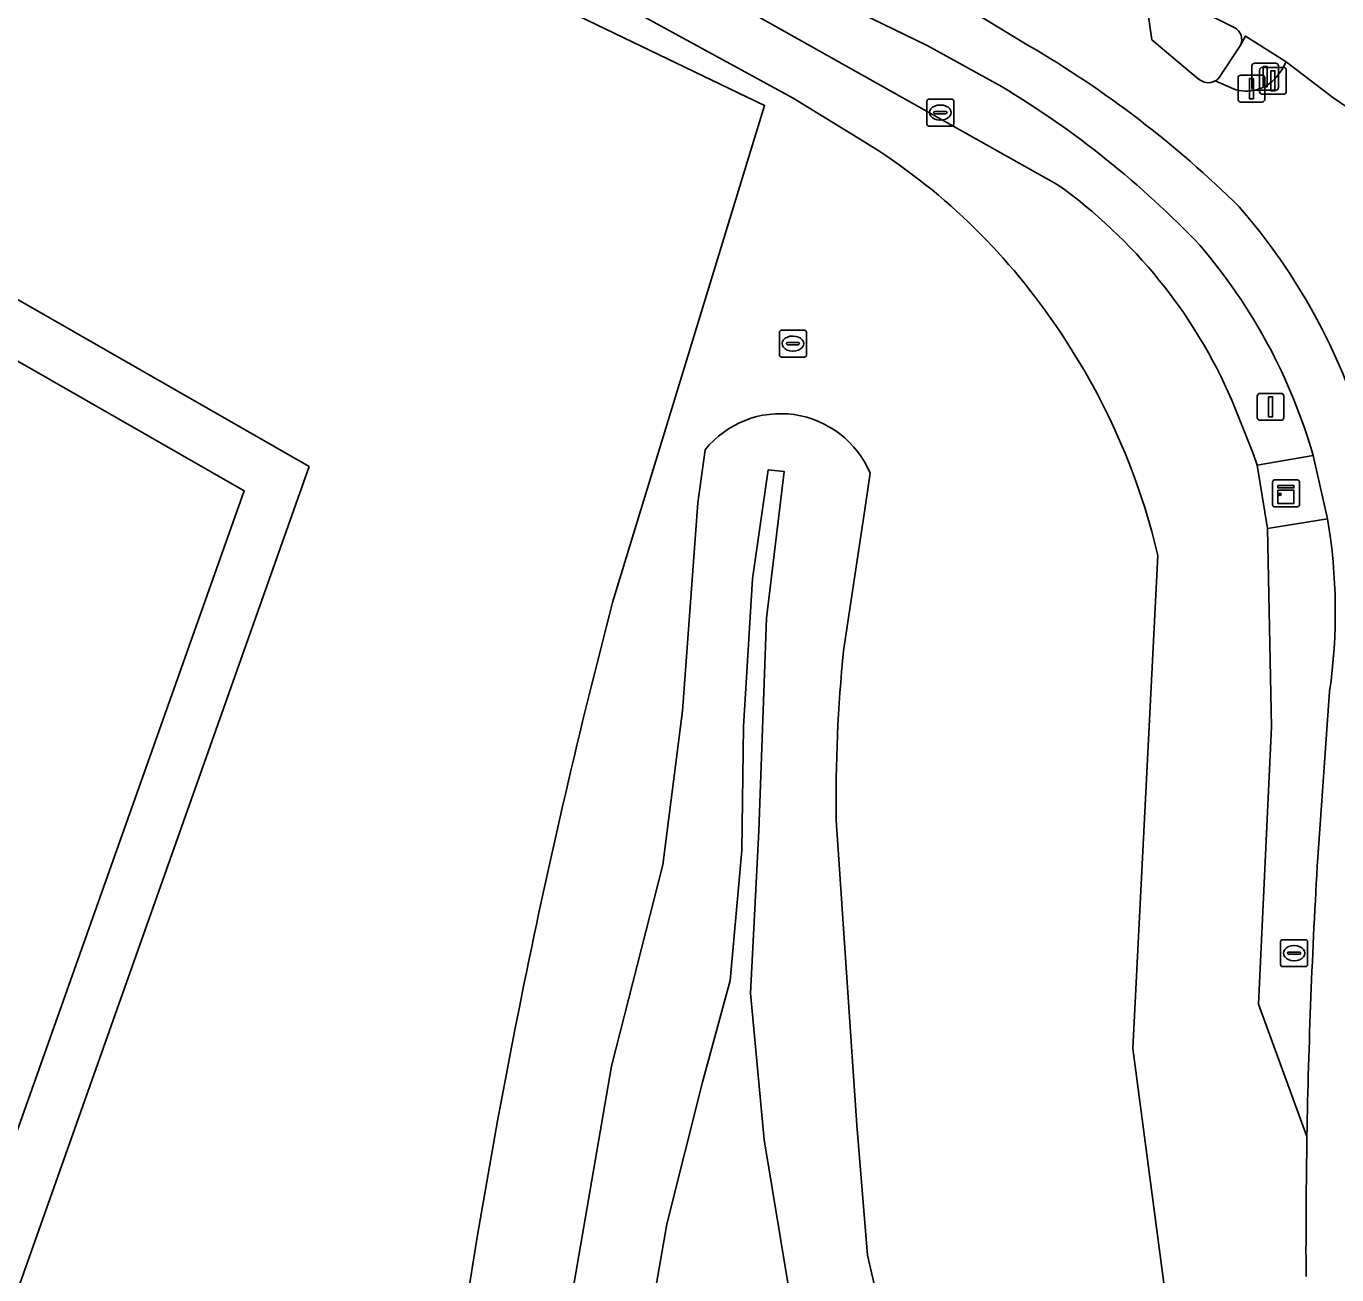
# Model space of a CAD drawing. Extents: x 155018 to 156648, y 383979 to 385733.
# Drawn here: x 155814.26 to 155863.01, y 385032.7 to 385079.14 of the extents above; entities that cross this region are included whole.
import ezdxf

# ---------------------------------------------------------------- set-up
doc = ezdxf.new("R2010")
doc.units = 0
for name, color, linetype in [('IMGEO_Afsluitpaal', 7, 'Continuous'), ('IMGEO_Brandkraan', 7, 'Continuous'), ('IMGEO_Erf', 7, 'Continuous'), ('IMGEO_Fietspad_gesloten', 7, 'Continuous'), ('IMGEO_Groenvoorziening', 7, 'Continuous'), ('IMGEO_Hek', 7, 'Continuous'), ('IMGEO_Kast', 7, 'Continuous'), ('IMGEO_Lichtmast', 7, 'Continuous'), ('IMGEO_Meer_plas_ven_vijver', 7, 'Continuous'), ('IMGEO_Oever', 7, 'Continuous'), ('IMGEO_Pand', 7, 'Continuous'), ('IMGEO_Pand_overbouw', 7, 'Continuous'), ('IMGEO_Rijbaan_lokaal_gesloten', 7, 'Continuous'), ('IMGEO_Rioolput', 7, 'Continuous'), ('IMGEO_Verkeersregelinstallatiepaal', 7, 'Continuous'), ('IMGEO_Voetpad_gesloten', 7, 'Continuous'), ('IMGEO_Voetpad_open', 7, 'Continuous')]:
    doc.layers.add(name, color=color, linetype=linetype)

msp = doc.modelspace()

# ---------------------------------------------------------------- linework, layer by layer
at = {"layer": 'IMGEO_Afsluitpaal'}
for p, q in [((155860.139, 385076.708), (155860.139, 385077.508)), ((155860.139, 385077.508), (155860.139, 385076.708)), ((155860.239, 385077.608), (155861.029, 385077.608)), ((155861.029, 385077.608), (155860.239, 385077.608)), ((155861.129, 385077.508), (155861.129, 385076.708)), ((155861.129, 385076.708), (155861.129, 385077.508)), ((155859.339, 385076.418), (155859.339, 385077.218)), ((155859.339, 385077.218), (155859.339, 385076.418)), ((155859.439, 385077.318), (155860.229, 385077.318)), ((155860.229, 385077.318), (155859.439, 385077.318)), ((155860.329, 385077.218), (155860.329, 385076.418)), ((155860.329, 385076.418), (155860.329, 385077.218)), ((155861.029, 385076.608), (155860.239, 385076.608)), ((155860.239, 385076.608), (155861.029, 385076.608)), ((155860.229, 385076.318), (155859.439, 385076.318)), ((155859.439, 385076.318), (155860.229, 385076.318))]:
    msp.add_line(p, q, dxfattribs=at)
for points in [[(155860.559, 385077.483), (155860.709, 385077.483), (155860.709, 385076.733), (155860.559, 385076.733), (155860.559, 385077.483)], [(155859.759, 385077.193), (155859.909, 385077.193), (155859.909, 385076.443), (155859.759, 385076.443), (155859.759, 385077.193)]]:
    msp.add_lwpolyline(points, dxfattribs=at)
for centre, start, end in [((155860.239, 385077.508), 90, 180), ((155860.239, 385077.508), 90, 180), ((155861.029, 385077.508), 0, 90), ((155861.029, 385077.508), 360, 90), ((155859.439, 385077.218), 90, 180), ((155859.439, 385077.218), 90, 180), ((155860.229, 385077.218), 0, 90), ((155860.229, 385077.218), 360, 90), ((155860.239, 385076.708), 180, 270), ((155860.239, 385076.708), 180, 270), ((155861.029, 385076.708), 270, 0), ((155861.029, 385076.708), 270, 0), ((155859.439, 385076.418), 180, 270), ((155859.439, 385076.418), 180, 270), ((155860.229, 385076.418), 270, 0), ((155860.229, 385076.418), 270, 0)]:
    msp.add_arc(centre, 0.1, start, end, dxfattribs=at)
at = {"layer": 'IMGEO_Brandkraan'}
for p, q in [((155847.76, 385075.5), (155847.76, 385076.352)), ((155847.835, 385076.426), (155848.687, 385076.426)), ((155848.248, 385076.206), (155848.273, 385076.206)), ((155848.761, 385076.352), (155848.761, 385075.5)), ((155848.019, 385075.92), (155848.019, 385075.932)), ((155848.457, 385075.883), (155848.059, 385075.883)), ((155848.062, 385075.969), (155848.46, 385075.969)), ((155848.271, 385075.646), (155848.246, 385075.646)), ((155848.503, 385075.932), (155848.503, 385075.92)), ((155848.687, 385075.426), (155847.835, 385075.426)), ((155860.921, 385044.237), (155860.921, 385045.089)), ((155860.996, 385045.163), (155861.848, 385045.163)), ((155861.409, 385044.943), (155861.434, 385044.943)), ((155861.922, 385045.089), (155861.922, 385044.237)), ((155861.18, 385044.657), (155861.18, 385044.669)), ((155861.618, 385044.62), (155861.22, 385044.62)), ((155861.223, 385044.706), (155861.621, 385044.706)), ((155861.432, 385044.383), (155861.407, 385044.383)), ((155861.664, 385044.669), (155861.664, 385044.657)), ((155861.848, 385044.163), (155860.996, 385044.163))]:
    msp.add_line(p, q, dxfattribs=at)
for points in [[(155847.76, 385075.5), (155847.76, 385076.352)], [(155847.835, 385076.426), (155848.687, 385076.426)], [(155848.761, 385076.352), (155848.761, 385075.5)], [(155848.687, 385075.426), (155847.835, 385075.426)], [(155860.921, 385044.237), (155860.921, 385045.089)], [(155860.996, 385045.163), (155861.848, 385045.163)], [(155861.922, 385045.089), (155861.922, 385044.237)], [(155861.848, 385044.163), (155860.996, 385044.163)]]:
    msp.add_lwpolyline(points, dxfattribs=at)
for centre, radius, start, end in [((155847.837, 385076.35), 0.0765, 91.552, 178.448), ((155847.837, 385076.35), 0.0765, 91.552, 178.448), ((155848.685, 385076.35), 0.0765, 1.552, 88.448), ((155848.685, 385076.35), 0.0765, 1.552, 88.448), ((155848.059, 385075.929), 0.0403, 85.8775, 175.7526), ((155848.056, 385075.919), 0.0366, 178.938, 274.7102), ((155848.46, 385075.926), 0.043, 264.8664, 352.4533), ((155848.464, 385075.931), 0.0386, 1.7309, 96.639), ((155847.837, 385075.502), 0.0765, 181.552, 268.448), ((155847.837, 385075.502), 0.0765, 181.552, 268.448), ((155848.685, 385075.502), 0.0765, 271.552, 358.448), ((155848.685, 385075.502), 0.0765, 271.552, 358.448), ((155860.998, 385045.087), 0.0765, 91.552, 178.448), ((155860.998, 385045.087), 0.0765, 91.552, 178.448), ((155861.846, 385045.087), 0.0765, 1.552, 88.448), ((155861.846, 385045.087), 0.0765, 1.552, 88.448), ((155861.22, 385044.666), 0.0403, 85.8775, 175.7526), ((155861.217, 385044.656), 0.0366, 178.938, 274.7102), ((155861.621, 385044.663), 0.043, 264.8664, 352.4533), ((155861.625, 385044.668), 0.0386, 1.7309, 96.639), ((155860.998, 385044.239), 0.0765, 181.552, 268.448), ((155860.998, 385044.239), 0.0765, 181.552, 268.448), ((155861.846, 385044.239), 0.0765, 271.552, 358.448), ((155861.846, 385044.239), 0.0765, 271.552, 358.448)]:
    msp.add_arc(centre, radius, start, end, dxfattribs=at)
for centre, major_axis, ratio, start_param, end_param in [((155848.247, 385075.926), (-0.387, 0.002), 0.722429, 4.712389, 7.853982), ((155848.272, 385075.926), (-0.39, 0.002), 0.717154, 1.570796, 4.712389), ((155861.408, 385044.663), (-0.387, 0.002), 0.722429, 4.712389, 7.853982), ((155861.433, 385044.663), (-0.39, 0.002), 0.717154, 1.570796, 4.712389)]:
    msp.add_ellipse(centre, major_axis=major_axis, ratio=ratio, start_param=start_param, end_param=end_param, dxfattribs=at)
at = {"layer": 'IMGEO_Erf'}
for points in [[(155836.07, 385057.704), (155841.725, 385076.189), (155812.458, 385090.276)], [(155793.619, 385078.32), (155822.361, 385061.864), (155809.649, 385026.028)]]:
    msp.add_lwpolyline(points, dxfattribs=at)
for centre, radius, start, end in [((156095.943, 384989.935), 268.564, 165.38413, 168.49528), ((156095.516, 384990.029), 268.127, 168.49665, 174.39085)]:
    msp.add_arc(centre, radius, start, end, dxfattribs=at)
at = {"layer": 'IMGEO_Fietspad_gesloten'}
for points in [[(155769.409, 385118.37), (155769.642, 385118.259), (155778.168, 385114.218), (155780.306, 385113.18), (155796.046, 385105.535), (155849.502, 385079.665), (155851.558, 385078.412)], [(155857.856, 385077.187), (155856.131, 385078.637), (155855.825, 385080.799), (155855.025, 385081.195), (155844.685, 385086.285), (155827.141, 385094.733), (155815.026, 385100.583), (155801.122, 385107.314), (155788.991, 385113.134), (155781.591, 385116.723), (155781.316, 385116.131), (155778.571, 385117.343)], [(155864.295, 385075.512), (155862.859, 385076.49), (155861.129, 385077.812), (155860.963, 385077.516), (155860.753, 385077.233)], [(155859.162, 385076.804), (155858.484, 385077.102)]]:
    msp.add_lwpolyline(points, dxfattribs=at)
for centre, radius, start, end in [((155831.67, 385044.353), 39.441, 45.3781, 59.7182), ((155858.228, 385077.576), 0.538, 226.2286, 298.3551), ((155859.646, 385078.174), 1.453, 250.5426, 319.6383), ((155842.447, 385057.608), 22.496, 351.4625, 41.1986)]:
    msp.add_arc(centre, radius, start, end, dxfattribs=at)
at = {"layer": 'IMGEO_Groenvoorziening'}
for points in [[(155850.56, 385076.884), (155847.775, 385078.426), (155813.994, 385094.809), (155811.925, 385090.532), (155812.458, 385090.276), (155841.725, 385076.189), (155836.07, 385057.704)], [(155852.612, 385073.256), (155838.896, 385080.967), (155835.288, 385082.275), (155827.458, 385084.826), (155842.784, 385076.467), (155845.198, 385074.991)], [(155845.198, 385074.991), (155842.784, 385076.467), (155827.458, 385084.826), (155835.288, 385082.275), (155838.896, 385080.967), (155852.612, 385073.256)], [(155859.194, 385079.093), (155855.825, 385080.799), (155856.131, 385078.637), (155857.856, 385077.187)], [(155858.609, 385077.195), (155859.419, 385078.412)], [(155860.585, 385053.082), (155860.435, 385060.454), (155860.049, 385062.817), (155859.902, 385063.246), (155859.107, 385065.23)], [(155859.107, 385065.23), (155859.902, 385063.246), (155860.049, 385062.817), (155862.133, 385063.168)], [(155832.043, 384998.495), (155832.393, 385003.673), (155832.528, 385009.131), (155832.915, 385015.684), (155833.048, 385022.123), (155833.346, 385025.017), (155834.509, 385031.616), (155836.033, 385040.462), (155837.936, 385047.948), (155838.676, 385053.679), (155838.925, 385057.037), (155839.248, 385061.411), (155839.515, 385063.385)], [(155845.647, 385062.51), (155845.492, 385061.417), (155844.662, 385055.912)], [(155862.667, 385060.813), (155860.435, 385060.454), (155860.585, 385053.082), (155860.096, 385042.763), (155861.9, 385037.847)], [(155856.354, 385059.456), (155855.428, 385041.12), (155856.682, 385031.547), (155858.03, 385024.978), (155862.28, 385019.649)], [(155862.28, 385019.649), (155858.03, 385024.978), (155856.682, 385031.547), (155855.428, 385041.12), (155856.354, 385059.456)], [(155862.305, 385048.227), (155862.743, 385054.393)], [(155861.9, 385037.847), (155860.096, 385042.763), (155860.585, 385053.082)], [(155844.388, 385049.613), (155845.152, 385038.268), (155845.555, 385033.429), (155846.954, 385027.352), (155851.441, 385011.57), (155852.747, 385006.239)]]:
    msp.add_lwpolyline(points, dxfattribs=at)
for centre, radius, start, end in [((155858.968, 385078.641), 0.505, 333.0742, 63.4926), ((155858.228, 385077.576), 0.538, 226.2286, 298.3551), ((155858.23, 385077.573), 0.535, 298.2801, 315.0184), ((155832.236, 385046.465), 35.512, 43.6836, 58.9361), ((155833.088, 385054.881), 23.474, 35.0099, 58.9445), ((155833.088, 385054.881), 23.474, 35.0099, 58.9445), ((155841.415, 385057.554), 19.285, 23.4548, 54.5079), ((155841.415, 385057.554), 19.285, 23.4548, 54.5079), ((155841.967, 385057.349), 20.989, 16.095, 40.5414), ((155831.695, 385053.62), 25.34, 13.3147, 35.5382), ((155831.695, 385053.62), 25.34, 13.3147, 35.5382), ((155842.321, 385061.124), 3.604, 22.6263, 141.1318), ((155841.977, 385057.358), 20.977, 351.8753, 9.4812), ((156095.943, 384989.935), 268.564, 165.38413, 168.49528), ((155900.217, 385050.34), 55.834, 174.2725, 180.746), ((156101.402, 385033.7), 239.538, 176.52315, 179.00806), ((156095.516, 384990.029), 268.127, 168.49665, 174.39085), ((156104.617, 385033.657), 242.753, 179.01104, 180.24173)]:
    msp.add_arc(centre, radius, start, end, dxfattribs=at)
at = {"layer": 'IMGEO_Hek'}
msp.add_lwpolyline([(155764.56, 385113.261), (155764.678, 385113.204), (155810.841, 385091.052), (155811.925, 385090.532), (155812.458, 385090.276), (155841.725, 385076.189), (155836.07, 385057.704)], dxfattribs=at)
for centre, radius, start, end in [((156095.943, 384989.935), 268.564, 165.38413, 168.49528), ((156095.516, 384990.029), 268.127, 168.49665, 174.39085)]:
    msp.add_arc(centre, radius, start, end, dxfattribs=at)
at = {"layer": 'IMGEO_Kast'}
for p, q in [((155860.622, 385061.339), (155860.622, 385062.18)), ((155860.622, 385062.18), (155860.622, 385061.339)), ((155860.697, 385062.264), (155861.538, 385062.264)), ((155861.538, 385062.264), (155860.697, 385062.264)), ((155861.622, 385062.189), (155861.622, 385061.348)), ((155861.622, 385061.348), (155861.622, 385062.189)), ((155861.547, 385061.264), (155860.706, 385061.264)), ((155860.706, 385061.264), (155861.547, 385061.264))]:
    msp.add_line(p, q, dxfattribs=at)
for points in [[(155860.817, 385062.054), (155861.417, 385062.054), (155861.417, 385061.969), (155860.817, 385061.969), (155860.817, 385062.054)], [(155860.817, 385061.879), (155861.417, 385061.879), (155861.417, 385061.39), (155860.817, 385061.39), (155860.817, 385061.879)]]:
    msp.add_lwpolyline(points, dxfattribs=at)
msp.add_circle((155860.901, 385061.728), 0.0377, dxfattribs=at)
for centre, start, end in [((155860.7, 385062.186), 92.4484, 184.2845), ((155860.7, 385062.186), 92.4484, 184.2845), ((155861.544, 385062.186), 2.4484, 94.2845), ((155861.544, 385062.186), 2.4484, 94.2845), ((155860.7, 385061.342), 182.4484, 274.2845), ((155860.7, 385061.342), 182.4484, 274.2845), ((155861.544, 385061.342), 272.4484, 4.2845), ((155861.544, 385061.342), 272.4484, 4.2845)]:
    msp.add_arc(centre, 0.0779, start, end, dxfattribs=at)
at = {"layer": 'IMGEO_Lichtmast'}
for p, q in [((155860.05, 385064.582), (155860.05, 385065.382)), ((155860.05, 385065.382), (155860.05, 385064.582)), ((155860.15, 385065.482), (155860.94, 385065.482)), ((155860.94, 385065.482), (155860.15, 385065.482)), ((155861.04, 385065.382), (155861.04, 385064.582)), ((155861.04, 385064.582), (155861.04, 385065.382)), ((155860.94, 385064.482), (155860.15, 385064.482)), ((155860.15, 385064.482), (155860.94, 385064.482))]:
    msp.add_line(p, q, dxfattribs=at)
msp.add_lwpolyline([(155860.47, 385065.357), (155860.62, 385065.357), (155860.62, 385064.607), (155860.47, 385064.607), (155860.47, 385065.357)], dxfattribs=at)
for centre, start, end in [((155860.15, 385065.382), 90, 180), ((155860.15, 385065.382), 90, 180), ((155860.94, 385065.382), 0, 90), ((155860.94, 385065.382), 360, 90), ((155860.15, 385064.582), 180, 270), ((155860.15, 385064.582), 180, 270), ((155860.94, 385064.582), 270, 0), ((155860.94, 385064.582), 270, 0)]:
    msp.add_arc(centre, 0.1, start, end, dxfattribs=at)
at = {"layer": 'IMGEO_Meer_plas_ven_vijver'}
msp.add_lwpolyline([(155854.888, 384992.03), (155851.387, 385000.323), (155847.397, 385014.214), (155844.833, 385023.736), (155842.944, 385030.235), (155841.707, 385037.715), (155841.205, 385043.178), (155841.513, 385049.215), (155841.802, 385057.124), (155842.456, 385062.575), (155841.86, 385062.635), (155841.277, 385058.584), (155840.944, 385053.088), (155840.881, 385048.483), (155840.441, 385043.647), (155839.417, 385039.871), (155838.092, 385034.586), (155836.86, 385027.541), (155836.08, 385021.6), (155835.589, 385013.777), (155835.427, 385005.084), (155834.839, 384999.22), (155834.83, 384995.231)], dxfattribs=at)
at = {"layer": 'IMGEO_Oever'}
for points in [[(155839.515, 385063.385), (155839.248, 385061.411), (155838.925, 385057.037), (155838.676, 385053.679), (155837.936, 385047.948), (155836.033, 385040.462), (155834.509, 385031.616), (155833.346, 385025.017), (155833.048, 385022.123), (155832.915, 385015.684), (155832.528, 385009.131), (155832.393, 385003.673), (155832.043, 384998.495)], [(155834.83, 384995.231), (155834.839, 384999.22), (155835.427, 385005.084), (155835.589, 385013.777), (155836.08, 385021.6), (155836.86, 385027.541), (155838.092, 385034.586), (155839.417, 385039.871), (155840.441, 385043.647), (155840.881, 385048.483), (155840.944, 385053.088), (155841.277, 385058.584), (155841.86, 385062.635), (155842.456, 385062.575), (155841.802, 385057.124), (155841.513, 385049.215), (155841.205, 385043.178), (155841.707, 385037.715), (155842.944, 385030.235), (155844.833, 385023.736), (155847.397, 385014.214), (155851.387, 385000.323), (155854.888, 384992.03)], [(155844.662, 385055.912), (155845.492, 385061.417), (155845.647, 385062.51)], [(155852.747, 385006.239), (155851.441, 385011.57), (155846.954, 385027.352), (155845.555, 385033.429), (155845.152, 385038.268), (155844.388, 385049.613)]]:
    msp.add_lwpolyline(points, dxfattribs=at)
for centre, radius, start, end in [((155842.321, 385061.124), 3.604, 22.6263, 141.1318), ((155900.217, 385050.34), 55.834, 174.2725, 180.746)]:
    msp.add_arc(centre, radius, start, end, dxfattribs=at)
at = {"layer": 'IMGEO_Pand'}
msp.add_lwpolyline([(155822.361, 385061.864), (155793.619, 385078.32), (155791.593, 385072.523), (155775.007, 385078.407), (155762.359, 385042.817), (155809.649, 385026.028)], close=True, dxfattribs=at)
at = {"layer": 'IMGEO_Pand_overbouw'}
msp.add_lwpolyline([(155824.79, 385062.761), (155777.024, 385090.129), (155760.494, 385043.478), (155762.359, 385042.817), (155775.007, 385078.407), (155791.593, 385072.523), (155793.619, 385078.32), (155822.361, 385061.864), (155809.649, 385026.028), (155811.531, 385025.362)], close=True, dxfattribs=at)
at = {"layer": 'IMGEO_Rijbaan_lokaal_gesloten'}
for points in [[(155778.883, 385118.017), (155781.591, 385116.723), (155788.991, 385113.134), (155801.122, 385107.314), (155815.026, 385100.583), (155827.141, 385094.733), (155844.685, 385086.285), (155855.025, 385081.195), (155855.825, 385080.799), (155859.194, 385079.093)], [(155859.419, 385078.412), (155859.619, 385078.769), (155861.129, 385077.812), (155862.859, 385076.49), (155864.295, 385075.512)]]:
    msp.add_lwpolyline(points, dxfattribs=at)
msp.add_arc((155858.968, 385078.641), 0.505, 333.0742, 63.4926, dxfattribs=at)
at = {"layer": 'IMGEO_Rioolput'}
for p, q in [((155842.278, 385066.908), (155842.278, 385067.76)), ((155842.353, 385067.834), (155843.205, 385067.834)), ((155843.279, 385067.76), (155843.279, 385066.908)), ((155842.537, 385067.328), (155842.537, 385067.34)), ((155842.975, 385067.291), (155842.577, 385067.291)), ((155842.58, 385067.377), (155842.978, 385067.377)), ((155842.766, 385067.614), (155842.791, 385067.614)), ((155843.021, 385067.34), (155843.021, 385067.328)), ((155843.205, 385066.834), (155842.353, 385066.834)), ((155842.789, 385067.054), (155842.764, 385067.054))]:
    msp.add_line(p, q, dxfattribs=at)
for points in [[(155842.278, 385066.908), (155842.278, 385067.76)], [(155842.353, 385067.834), (155843.205, 385067.834)], [(155843.279, 385067.76), (155843.279, 385066.908)], [(155843.205, 385066.834), (155842.353, 385066.834)]]:
    msp.add_lwpolyline(points, dxfattribs=at)
for centre, radius, start, end in [((155842.355, 385067.758), 0.0765, 91.552, 178.448), ((155842.355, 385067.758), 0.0765, 91.552, 178.448), ((155843.203, 385067.758), 0.0765, 1.552, 88.448), ((155843.203, 385067.758), 0.0765, 1.552, 88.448), ((155842.577, 385067.337), 0.0403, 85.8775, 175.7526), ((155842.574, 385067.327), 0.0366, 178.938, 274.7102), ((155842.978, 385067.334), 0.043, 264.8664, 352.4533), ((155842.982, 385067.339), 0.0386, 1.7309, 96.639), ((155842.355, 385066.91), 0.0765, 181.552, 268.448), ((155842.355, 385066.91), 0.0765, 181.552, 268.448), ((155843.203, 385066.91), 0.0765, 271.552, 358.448), ((155843.203, 385066.91), 0.0765, 271.552, 358.448)]:
    msp.add_arc(centre, radius, start, end, dxfattribs=at)
for centre, major_axis, ratio, start_param, end_param in [((155842.765, 385067.334), (-0.387, 0.002), 0.722429, 4.712389, 7.853982), ((155842.79, 385067.334), (-0.39, 0.002), 0.717154, 1.570796, 4.712389)]:
    msp.add_ellipse(centre, major_axis=major_axis, ratio=ratio, start_param=start_param, end_param=end_param, dxfattribs=at)
at = {"layer": 'IMGEO_Verkeersregelinstallatiepaal'}
for p, q in [((155859.85, 385076.86), (155859.85, 385077.66)), ((155859.85, 385077.66), (155859.85, 385076.86)), ((155859.95, 385077.76), (155860.74, 385077.76)), ((155860.74, 385077.76), (155859.95, 385077.76)), ((155860.84, 385077.66), (155860.84, 385076.86)), ((155860.84, 385076.86), (155860.84, 385077.66)), ((155860.74, 385076.76), (155859.95, 385076.76)), ((155859.95, 385076.76), (155860.74, 385076.76))]:
    msp.add_line(p, q, dxfattribs=at)
msp.add_lwpolyline([(155860.27, 385077.635), (155860.42, 385077.635), (155860.42, 385076.885), (155860.27, 385076.885), (155860.27, 385077.635)], dxfattribs=at)
for centre, start, end in [((155859.95, 385077.66), 90, 180), ((155859.95, 385077.66), 90, 180), ((155860.74, 385077.66), 0, 90), ((155860.74, 385077.66), 360, 90), ((155859.95, 385076.86), 180, 270), ((155859.95, 385076.86), 180, 270), ((155860.74, 385076.86), 270, 0), ((155860.74, 385076.86), 270, 0)]:
    msp.add_arc(centre, 0.1, start, end, dxfattribs=at)
at = {"layer": 'IMGEO_Voetpad_gesloten'}
for points in [[(155851.558, 385078.412), (155849.502, 385079.665), (155796.046, 385105.535), (155780.306, 385113.18), (155779.509, 385111.533), (155812.906, 385095.337), (155813.994, 385094.809), (155847.775, 385078.426), (155850.56, 385076.884)], [(155861.129, 385077.812), (155859.619, 385078.769), (155859.419, 385078.412), (155858.609, 385077.195)], [(155860.753, 385077.233), (155860.963, 385077.516), (155861.129, 385077.812)], [(155858.484, 385077.102), (155859.162, 385076.804)], [(155862.133, 385063.168), (155862.667, 385060.813)], [(155862.743, 385054.393), (155862.305, 385048.227)]]:
    msp.add_lwpolyline(points, dxfattribs=at)
for centre, radius, start, end in [((155831.67, 385044.353), 39.441, 45.3781, 59.7182), ((155858.23, 385077.573), 0.535, 298.2801, 315.0184), ((155859.646, 385078.174), 1.453, 250.5426, 319.6383), ((155832.236, 385046.465), 35.512, 43.6836, 58.9361), ((155842.447, 385057.608), 22.496, 351.4625, 41.1986), ((155841.967, 385057.349), 20.989, 16.095, 40.5414), ((155841.977, 385057.358), 20.977, 351.8753, 9.4812), ((156101.402, 385033.7), 239.538, 176.52315, 179.00806), ((156104.617, 385033.657), 242.753, 179.01104, 180.24173)]:
    msp.add_arc(centre, radius, start, end, dxfattribs=at)
at = {"layer": 'IMGEO_Voetpad_open'}
msp.add_lwpolyline([(155862.133, 385063.168), (155860.049, 385062.817), (155860.435, 385060.454), (155862.667, 385060.813)], close=True, dxfattribs=at)

doc.saveas('drawing.dxf')
